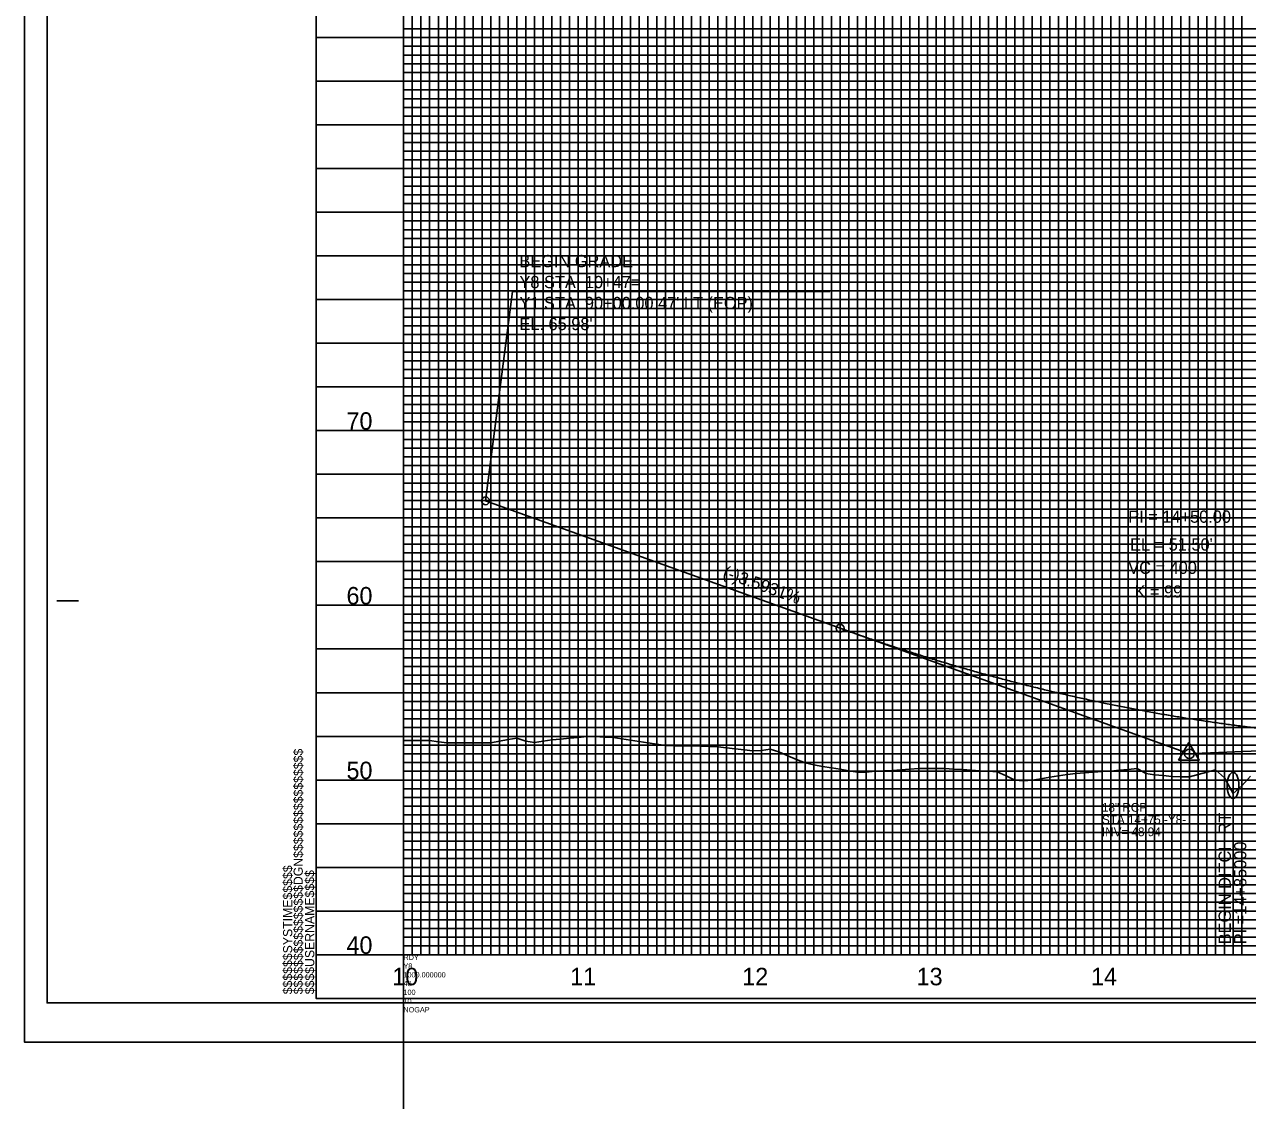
# Model space of a CAD drawing. Extents: x 2345490 to 2436403, y 465165 to 573888.
# Drawn here: x 2381550 to 2382250, y 540941 to 541557 of the extents above; entities that cross this region are included whole.
import ezdxf

# ---------------------------------------------------------------- set-up
doc = ezdxf.new("R2010")
doc.units = 0
for name, color, linetype in [('Old_Level_1', 7, 'Continuous'), ('Old_Level_18', 7, 'Continuous'), ('Old_Level_2', 7, 'Continuous'), ('Old_Level_3', 7, 'Continuous'), ('Old_Level_40', 7, 'Continuous'), ('Old_Level_41', 7, 'Continuous'), ('Old_Level_42', 7, 'Continuous'), ('Old_Level_43', 7, 'Continuous'), ('Old_Level_50', 7, 'Continuous'), ('Old_Level_51', 7, 'Continuous'), ('Old_Level_52', 7, 'Continuous'), ('Old_Level_57', 7, 'Continuous'), ('Old_Level_62', 7, 'Continuous'), ('Old_Level_63', 7, 'Continuous')]:
    doc.layers.add(name, color=color, linetype=linetype)

msp = doc.modelspace()

# ---------------------------------------------------------------- linework, layer by layer
at = {"layer": 'Old_Level_1'}
msp.add_lwpolyline([(2381766.7988, 541147.09971), (2381771.7988, 541147.12776), (2381776.7988, 541147.15582), (2381781.7988, 541147.05916), (2381786.7988, 541146.43962), (2381791.7988, 541145.82008), (2381796.7988, 541145.76026), (2381801.7988, 541145.74909), (2381806.7988, 541145.74888), (2381811.7988, 541145.74867), (2381816.7988, 541145.7564), (2381821.7988, 541146.73855), (2381826.7988, 541147.7207), (2381831.7988, 541148.43408), (2381836.7988, 541146.68221), (2381841.7988, 541146.06477), (2381846.7988, 541146.74494), (2381851.7988, 541147.4251), (2381856.7988, 541147.93955), (2381861.7988, 541148.40116), (2381866.7988, 541148.86278), (2381871.7988, 541149.32439), (2381876.7988, 541149.33774), (2381881.7988, 541149.10718), (2381886.7988, 541148.86378), (2381891.7988, 541148.10168), (2381896.7988, 541147.3368), (2381901.7988, 541146.57024), (2381906.7988, 541145.80368), (2381911.7988, 541145.03712), (2381916.7988, 541144.27056), (2381921.7988, 541144.11186), (2381926.7988, 541144.08827), (2381931.7988, 541144.06468), (2381936.7988, 541143.94721), (2381941.7988, 541143.75553), (2381946.7988, 541143.56386), (2381951.7988, 541142.98135), (2381956.7988, 541142.36738), (2381961.7988, 541141.75342), (2381966.7988, 541141.13946), (2381971.7988, 541141.35941), (2381976.7988, 541142.11703), (2381981.7988, 541140.57211), (2381986.7988, 541138.39722), (2381991.7988, 541136.22234), (2381996.7988, 541134.34371), (2382001.7988, 541133.10955), (2382006.7988, 541132.33448), (2382011.7988, 541131.49481), (2382016.7988, 541130.65514), (2382021.7988, 541129.81547), (2382026.7988, 541128.97579), (2382031.7988, 541129.09023), (2382036.7988, 541129.54908), (2382041.7988, 541129.71504), (2382046.7988, 541130.03575), (2382051.7988, 541130.36166), (2382056.7988, 541130.68756), (2382061.7988, 541131.01346), (2382066.7988, 541131.10142), (2382071.7988, 541131.13462), (2382076.7988, 541131.09854), (2382081.7988, 541130.77957), (2382086.7988, 541130.4606), (2382091.7988, 541130.14163), (2382096.7988, 541129.82266), (2382101.7988, 541129.50369), (2382106.7988, 541129.18472), (2382111.7988, 541126.85885), (2382116.7988, 541124.48942), (2382121.7988, 541124.04457), (2382126.7988, 541124.36619), (2382131.7988, 541125.21063), (2382136.7988, 541126.05507), (2382141.7988, 541126.89951), (2382146.7988, 541127.74395), (2382151.7988, 541128.24364), (2382156.7988, 541128.66871), (2382161.7988, 541129.09378), (2382166.7988, 541129.47018), (2382171.7988, 541129.6202), (2382176.7988, 541130.1072), (2382181.7988, 541130.5942), (2382186.7988, 541131.0812), (2382191.7988, 541128.21562), (2382196.7988, 541127.45313), (2382201.7988, 541126.99681), (2382206.7988, 541126.53496), (2382211.7988, 541126.42119), (2382216.7988, 541126.39276), (2382221.7988, 541127.67189), (2382226.7988, 541129.02918), (2382231.7988, 541130.39059), (2382236.7988, 541125.79404), (2382241.7988, 541116.78759), (2382246.7988, 541121.15048), (2382251.7988, 541126.74425)], dxfattribs=at)
at = {"layer": 'Old_Level_18'}
msp.add_line((2381716.79875, 540999.5045), (2381716.79875, 540999.5045), dxfattribs=at)
msp.add_line((2381716.79875, 540999.5045), (2381716.79875, 540999.5045), dxfattribs=at)
msp.add_lwpolyline([(2383216.79875, 542049.5045), (2381716.79875, 542049.5045), (2381716.79875, 540999.5045), (2383216.79875, 540999.5045)], close=True, dxfattribs=at)
at = {"layer": 'Old_Level_2'}
for p, q in [((2381829.2685, 541404.188), (2381813.799, 541284.3045)), ((2382010.9785, 541404.188), (2381829.2685, 541404.188)), ((2381813.7988, 541284.30461), (2382016.7988, 541211.3656)), ((2382016.7988, 541211.3656), (2382214.21079, 541140.43439)), ((2382416.7988, 541148.07593), (2382219.54628, 541139.62225))]:
    msp.add_line(p, q, dxfattribs=at)
msp.add_lwpolyline([(2382210.62729, 541135.81562), (2382222.36979, 541135.81562), (2382216.49879, 541145.94137)], close=True, dxfattribs=at)
for centre, radius in [((2381813.7988, 541284.30461), 2.25), ((2382016.7988, 541211.3656), 2.25), ((2382216.7988, 541139.5045), 2.75)]:
    msp.add_circle(centre, radius, dxfattribs=at)
msp.add_spline([(2382016.7988, 541211.3656), (2382024.7988, 541208.52332), (2382032.7988, 541205.7454), (2382040.7988, 541203.03182), (2382048.7988, 541200.38259), (2382056.7988, 541197.7977), (2382064.7988, 541195.27716), (2382072.7988, 541192.82097), (2382080.7988, 541190.42912), (2382088.7988, 541188.10162), (2382096.7988, 541185.83846), (2382104.7988, 541183.63965), (2382112.7988, 541181.50518), (2382120.7988, 541179.43506), (2382128.7988, 541177.42929), (2382136.7988, 541175.48787), (2382144.7988, 541173.61078), (2382152.7988, 541171.79805), (2382160.7988, 541170.04966), (2382168.7988, 541168.36562), (2382176.7988, 541166.74592), (2382184.7988, 541165.19057), (2382192.7988, 541163.69957), (2382200.7988, 541162.27291), (2382208.7988, 541160.9106), (2382216.7988, 541159.61263), (2382224.7988, 541158.37901), (2382232.7988, 541157.20974), (2382240.7988, 541156.10481), (2382248.7988, 541155.06423), (2382256.7988, 541154.08799), (2382264.7988, 541153.1761), (2382272.7988, 541152.32856), (2382280.7988, 541151.54536), (2382288.7988, 541150.8265), (2382296.7988, 541150.172), (2382304.7988, 541149.58184), (2382312.7988, 541149.05602), (2382320.7988, 541148.59456), (2382328.7988, 541148.19743), (2382336.7988, 541147.86466), (2382344.7988, 541147.59623), (2382352.7988, 541147.39214), (2382360.7988, 541147.25241), (2382368.7988, 541147.17701), (2382376.7988, 541147.16597), (2382384.7988, 541147.21927), (2382392.7988, 541147.33691), (2382400.7988, 541147.51891), (2382408.7988, 541147.76524), (2382416.7988, 541148.07593)], degree=3, dxfattribs=at)
at = {"layer": 'Old_Level_3'}
msp.add_ellipse((2382241.79902, 541121.4045), major_axis=(0, -7.5), ratio=0.448411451, dxfattribs=at)
at = {"layer": 'Old_Level_40'}
msp.add_line((2381716.79875, 540999.5045), (2381716.79875, 540999.5045), dxfattribs=at)
msp.add_line((2381716.79875, 540999.5045), (2381716.79875, 540999.5045), dxfattribs=at)
msp.add_line((2381716.79875, 540999.5045), (2381716.79875, 540999.5045), dxfattribs=at)
msp.add_line((2381716.79875, 540999.5045), (2381716.79875, 540999.5045), dxfattribs=at)
at = {"layer": 'Old_Level_41'}
for p, q in [((2381568.29875, 541227.0045), (2381580.79875, 541227.0045)), ((2383216.79875, 541024.5045), (2381716.79875, 541024.5045))]:
    msp.add_line(p, q, dxfattribs=at)
for points in [[(2381716.79875, 542049.5045), (2381766.79875, 542049.5045), (2381766.79875, 541024.5045), (2381816.79875, 541024.5045), (2381816.79875, 542049.5045), (2381866.79875, 542049.5045), (2381866.79875, 541024.5045), (2381916.79875, 541024.5045), (2381916.79875, 542049.5045), (2381966.79875, 542049.5045), (2381966.79875, 541024.5045), (2382016.79875, 541024.5045), (2382016.79875, 542049.5045), (2382066.79875, 542049.5045), (2382066.79875, 541024.5045), (2382116.79875, 541024.5045), (2382116.79875, 542049.5045), (2382166.79875, 542049.5045), (2382166.79875, 541024.5045), (2382216.79875, 541024.5045), (2382216.79875, 542049.5045), (2382266.79875, 542049.5045)], [(2381791.79875, 541024.5045), (2381791.79875, 542049.5045), (2381841.79875, 542049.5045), (2381841.79875, 541024.5045), (2381891.79875, 541024.5045), (2381891.79875, 542049.5045), (2381941.79875, 542049.5045), (2381941.79875, 541024.5045), (2381991.79875, 541024.5045), (2381991.79875, 542049.5045), (2382041.79875, 542049.5045), (2382041.79875, 541024.5045), (2382091.79875, 541024.5045), (2382091.79875, 542049.5045), (2382141.79875, 542049.5045), (2382141.79875, 541024.5045), (2382191.79875, 541024.5045), (2382191.79875, 542049.5045), (2382241.79875, 542049.5045), (2382241.79875, 541024.5045), (2382291.79875, 541024.5045)], [(2383216.79875, 541549.5045), (2381716.79875, 541549.5045), (2381716.79875, 541499.5045), (2383216.79875, 541499.5045)], [(2383216.79875, 541449.5045), (2381716.79875, 541449.5045), (2381716.79875, 541399.5045), (2383216.79875, 541399.5045)], [(2383216.79875, 541374.5045), (2381716.79875, 541374.5045), (2381716.79875, 541424.5045), (2383216.79875, 541424.5045)], [(2383216.79875, 541349.5045), (2381716.79875, 541349.5045), (2381716.79875, 541299.5045), (2383216.79875, 541299.5045)], [(2383216.79875, 541274.5045), (2381716.79875, 541274.5045), (2381716.79875, 541324.5045), (2383216.79875, 541324.5045)], [(2383216.79875, 541249.5045), (2381716.79875, 541249.5045), (2381716.79875, 541199.5045), (2383216.79875, 541199.5045)], [(2383216.79875, 541149.5045), (2381716.79875, 541149.5045), (2381716.79875, 541099.5045), (2383216.79875, 541099.5045)], [(2383216.79875, 541074.5045), (2381716.79875, 541074.5045), (2381716.79875, 541124.5045), (2383216.79875, 541124.5045)], [(2383216.79875, 541049.5045), (2381716.79875, 541049.5045)], [(2381754.29875, 540999.5045), (2381754.29875, 540999.5045)]]:
    msp.add_lwpolyline(points, dxfattribs=at)
at = {"layer": 'Old_Level_42'}
for points in [[(2383216.79875, 541474.5045), (2381716.79875, 541474.5045), (2381716.79875, 541524.5045), (2383216.79875, 541524.5045)], [(2383216.79875, 541174.5045), (2381716.79875, 541174.5045), (2381716.79875, 541224.5045), (2383216.79875, 541224.5045)]]:
    msp.add_lwpolyline(points, dxfattribs=at)
at = {"layer": 'Old_Level_43'}
for points in [[(2381771.79875, 542049.5045), (2381771.79875, 541024.5045), (2381776.79875, 541024.5045), (2381776.79875, 542049.5045)], [(2381781.79875, 542049.5045), (2381781.79875, 541024.5045), (2381786.79875, 541024.5045), (2381786.79875, 542049.5045)], [(2381796.79875, 542049.5045), (2381796.79875, 541024.5045), (2381801.79875, 541024.5045), (2381801.79875, 542049.5045)], [(2381806.79875, 542049.5045), (2381806.79875, 541024.5045), (2381811.79875, 541024.5045), (2381811.79875, 542049.5045)], [(2381821.79875, 542049.5045), (2381821.79875, 541024.5045), (2381826.79875, 541024.5045), (2381826.79875, 542049.5045)], [(2381831.79875, 542049.5045), (2381831.79875, 541024.5045), (2381836.79875, 541024.5045), (2381836.79875, 542049.5045)], [(2381846.79875, 542049.5045), (2381846.79875, 541024.5045), (2381851.79875, 541024.5045), (2381851.79875, 542049.5045)], [(2381856.79875, 542049.5045), (2381856.79875, 541024.5045), (2381861.79875, 541024.5045), (2381861.79875, 542049.5045)], [(2381871.79875, 542049.5045), (2381871.79875, 541024.5045), (2381876.79875, 541024.5045), (2381876.79875, 542049.5045)], [(2381881.79875, 542049.5045), (2381881.79875, 541024.5045), (2381886.79875, 541024.5045), (2381886.79875, 542049.5045)], [(2381896.79875, 542049.5045), (2381896.79875, 541024.5045), (2381901.79875, 541024.5045), (2381901.79875, 542049.5045)], [(2381906.79875, 542049.5045), (2381906.79875, 541024.5045), (2381911.79875, 541024.5045), (2381911.79875, 542049.5045)], [(2381921.79875, 542049.5045), (2381921.79875, 541024.5045), (2381926.79875, 541024.5045), (2381926.79875, 542049.5045)], [(2381931.79875, 541024.5045), (2381936.79875, 541024.5045), (2381936.79875, 542049.5045)], [(2381931.79875, 542049.5045), (2381931.79875, 541024.5045)], [(2381946.79875, 542049.5045), (2381946.79875, 541024.5045), (2381951.79875, 541024.5045), (2381951.79875, 542049.5045)], [(2381956.79875, 542049.5045), (2381956.79875, 541024.5045), (2381961.79875, 541024.5045), (2381961.79875, 542049.5045)], [(2381971.79875, 542049.5045), (2381971.79875, 541024.5045), (2381976.79875, 541024.5045), (2381976.79875, 542049.5045)], [(2381981.79875, 542049.5045), (2381981.79875, 541024.5045), (2381986.79875, 541024.5045), (2381986.79875, 542049.5045)], [(2381996.79875, 542049.5045), (2381996.79875, 541024.5045), (2382001.79875, 541024.5045), (2382001.79875, 542049.5045)], [(2382006.79875, 542049.5045), (2382006.79875, 541024.5045), (2382011.79875, 541024.5045), (2382011.79875, 542049.5045)], [(2382021.79875, 542049.5045), (2382021.79875, 541024.5045), (2382026.79875, 541024.5045), (2382026.79875, 542049.5045)], [(2382031.79875, 542049.5045), (2382031.79875, 541024.5045), (2382036.79875, 541024.5045), (2382036.79875, 542049.5045)], [(2382046.79875, 542049.5045), (2382046.79875, 541024.5045), (2382051.79875, 541024.5045), (2382051.79875, 542049.5045)], [(2382056.79875, 542049.5045), (2382056.79875, 541024.5045), (2382061.79875, 541024.5045), (2382061.79875, 542049.5045)], [(2382071.79875, 542049.5045), (2382071.79875, 541024.5045), (2382076.79875, 541024.5045), (2382076.79875, 542049.5045)], [(2382081.79875, 542049.5045), (2382081.79875, 541024.5045), (2382086.79875, 541024.5045), (2382086.79875, 542049.5045)], [(2382096.79875, 542049.5045), (2382096.79875, 541024.5045), (2382111.79875, 541024.5045), (2382111.79875, 542049.5045)], [(2382101.79875, 542049.5045), (2382101.79875, 541024.5045), (2382106.79875, 541024.5045), (2382106.79875, 542049.5045)], [(2382101.79875, 542048.9045), (2382101.79875, 541024.5045), (2382106.79875, 541024.5045), (2382106.79875, 542048.9045)], [(2382121.79875, 542049.5045), (2382121.79875, 541024.5045), (2382126.79875, 541024.5045), (2382126.79875, 542049.5045)], [(2382131.79875, 542049.5045), (2382131.79875, 541024.5045), (2382136.79875, 541024.5045), (2382136.79875, 542049.5045)], [(2382146.79875, 542049.5045), (2382146.79875, 541024.5045), (2382151.79875, 541024.5045), (2382151.79875, 542049.5045)], [(2382156.79875, 542049.5045), (2382156.79875, 541024.5045), (2382161.79875, 541024.5045), (2382161.79875, 542049.5045)], [(2382171.79875, 542049.5045), (2382171.79875, 541024.5045), (2382176.79875, 541024.5045), (2382176.79875, 542049.5045)], [(2382181.79875, 542049.5045), (2382181.79875, 541024.5045), (2382186.79875, 541024.5045), (2382186.79875, 542049.5045)], [(2382196.79875, 542049.5045), (2382196.79875, 541024.5045), (2382201.79875, 541024.5045), (2382201.79875, 542049.5045)], [(2382206.79875, 542049.5045), (2382206.79875, 541024.5045), (2382211.79875, 541024.5045), (2382211.79875, 542049.5045)], [(2382221.79875, 542049.5045), (2382221.79875, 541024.5045), (2382226.79875, 541024.5045), (2382226.79875, 542049.5045)], [(2382231.79875, 542049.5045), (2382231.79875, 541024.5045), (2382236.79875, 541024.5045), (2382236.79875, 542049.5045)], [(2382246.79875, 542049.5045), (2382246.79875, 541024.5045)], [(2383166.79875, 541554.5045), (2381766.79875, 541554.5045), (2381766.79875, 541544.5045), (2383166.79875, 541544.5045)], [(2383166.79875, 541539.5045), (2381766.79875, 541539.5045), (2381766.79875, 541534.5045), (2383166.79875, 541534.5045)], [(2383166.79875, 541529.5045), (2381766.79875, 541529.5045)], [(2381766.79875, 541519.5045), (2383166.79875, 541519.5045)], [(2383166.79875, 541514.5045), (2381766.79875, 541514.5045), (2381766.79875, 541509.5045), (2383166.79875, 541509.5045)], [(2383166.79875, 541504.5045), (2381766.79875, 541504.5045), (2381766.79875, 541494.5045), (2383166.79875, 541494.5045)], [(2383166.79875, 541489.5045), (2381766.79875, 541489.5045), (2381766.79875, 541484.5045), (2383166.79875, 541484.5045)], [(2383166.79875, 541479.5045), (2381766.79875, 541479.5045), (2381766.79875, 541469.5045), (2383166.79875, 541469.5045)], [(2383166.79875, 541464.5045), (2381766.79875, 541464.5045), (2381766.79875, 541459.5045), (2383166.79875, 541459.5045)], [(2383166.79875, 541454.5045), (2381766.79875, 541454.5045), (2381766.79875, 541444.5045), (2383166.79875, 541444.5045)], [(2383166.79875, 541439.5045), (2381766.79875, 541439.5045), (2381766.79875, 541434.5045), (2383166.79875, 541434.5045)], [(2383166.79875, 541429.5045), (2381766.79875, 541429.5045), (2381766.79875, 541419.5045), (2383166.79875, 541419.5045)], [(2383166.79875, 541414.5045), (2381766.79875, 541414.5045), (2381766.79875, 541409.5045), (2383166.79875, 541409.5045)], [(2383166.79875, 541404.5045), (2381766.79875, 541404.5045), (2381766.79875, 541394.5045), (2383166.79875, 541394.5045)], [(2383166.79875, 541389.5045), (2381766.79875, 541389.5045), (2381766.79875, 541384.5045), (2383166.79875, 541384.5045)], [(2383166.79875, 541379.5045), (2381766.79875, 541379.5045), (2381766.79875, 541369.5045), (2383166.79875, 541369.5045)], [(2383166.79875, 541364.5045), (2381766.79875, 541364.5045), (2381766.79875, 541359.5045), (2383166.79875, 541359.5045)], [(2383166.79875, 541354.5045), (2381766.79875, 541354.5045), (2381766.79875, 541344.5045), (2383166.79875, 541344.5045)], [(2383166.79875, 541339.5045), (2381766.79875, 541339.5045), (2381766.79875, 541334.5045), (2383166.79875, 541334.5045)], [(2383166.79875, 541329.5045), (2381766.79875, 541329.5045), (2381766.79875, 541319.5045), (2383166.79875, 541319.5045)], [(2383166.79875, 541314.5045), (2381766.79875, 541314.5045), (2381766.79875, 541309.5045), (2383166.79875, 541309.5045)], [(2383166.79875, 541304.5045), (2381766.79875, 541304.5045), (2381766.79875, 541294.5045), (2383166.79875, 541294.5045)], [(2383166.79875, 541289.5045), (2381766.79875, 541289.5045), (2381766.79875, 541284.5045), (2383166.79875, 541284.5045)], [(2383166.79875, 541279.5045), (2381766.79875, 541279.5045), (2381766.79875, 541269.5045), (2383166.79875, 541269.5045)], [(2383166.79875, 541264.5045), (2381766.79875, 541264.5045), (2381766.79875, 541259.5045), (2383166.79875, 541259.5045)], [(2383166.79875, 541254.5045), (2381766.79875, 541254.5045), (2381766.79875, 541244.5045), (2383166.79875, 541244.5045)], [(2383166.79875, 541239.5045), (2381766.79875, 541239.5045), (2381766.79875, 541234.5045), (2383166.79875, 541234.5045)], [(2383166.79875, 541229.5045), (2381766.79875, 541229.5045)], [(2381766.79875, 541219.5045), (2383166.79875, 541219.5045)], [(2383166.79875, 541214.5045), (2381766.79875, 541214.5045), (2381766.79875, 541209.5045), (2383166.79875, 541209.5045)], [(2383166.79875, 541204.5045), (2381766.79875, 541204.5045)], [(2381766.79875, 541194.5045), (2383166.79875, 541194.5045)], [(2383166.79875, 541189.5045), (2381766.79875, 541189.5045), (2381766.79875, 541184.5045), (2383166.79875, 541184.5045)], [(2383166.79875, 541179.5045), (2381766.79875, 541179.5045), (2381766.79875, 541169.5045), (2383166.79875, 541169.5045)], [(2383166.79875, 541164.5045), (2381766.79875, 541164.5045), (2381766.79875, 541159.5045), (2383166.79875, 541159.5045)], [(2383166.79875, 541154.5045), (2381766.79875, 541154.5045), (2381766.79875, 541144.5045), (2383166.79875, 541144.5045)], [(2383166.79875, 541139.5045), (2381766.79875, 541139.5045), (2381766.79875, 541134.5045), (2383166.79875, 541134.5045)], [(2383166.79875, 541129.5045), (2381766.79875, 541129.5045), (2381766.79875, 541119.5045), (2383166.79875, 541119.5045)], [(2383166.79875, 541114.5045), (2381766.79875, 541114.5045), (2381766.79875, 541109.5045), (2383166.79875, 541109.5045)], [(2383166.79875, 541104.5045), (2381766.79875, 541104.5045), (2381766.79875, 541094.5045), (2383166.79875, 541094.5045)], [(2383166.79875, 541089.5045), (2381766.79875, 541089.5045), (2381766.79875, 541084.5045), (2383166.79875, 541084.5045)], [(2383166.79875, 541079.5045), (2381766.79875, 541079.5045), (2381766.79875, 541069.5045), (2383166.79875, 541069.5045)], [(2383166.79875, 541064.5045), (2381766.79875, 541064.5045), (2381766.79875, 541059.5045), (2383166.79875, 541059.5045)], [(2383166.79875, 541054.5045), (2381766.79875, 541054.5045), (2381766.79875, 541044.5045), (2383166.79875, 541044.5045)], [(2383166.79875, 541039.5045), (2381766.79875, 541039.5045), (2381766.79875, 541034.5045), (2383166.79875, 541034.5045)], [(2383166.79875, 541029.5045), (2381766.79875, 541029.5045)]]:
    msp.add_lwpolyline(points, dxfattribs=at)
at = {"layer": 'Old_Level_50'}
msp.add_line((2381549.79875, 540974.5045), (2381549.79875, 540974.5045), dxfattribs=at)
msp.add_lwpolyline([(2383229.29875, 542052.0545), (2381562.79875, 542052.0545), (2381562.79875, 540996.9545), (2383229.29875, 540996.9545)], close=True, dxfattribs=at)
at = {"layer": 'Old_Level_51'}
msp.add_lwpolyline([(2383233.79875, 542074.5045), (2381549.79875, 542074.5045), (2381549.79875, 540974.5045), (2383233.79875, 540974.5045)], close=True, dxfattribs=at)
at = {"layer": 'Old_Level_52'}
msp.add_line((2381562.79875, 540996.9545), (2381562.79875, 540996.9545), dxfattribs=at)
at = {"layer": 'Old_Level_57'}
for p, q in [((2381716.79925, 541374.50475), (2382666.79875, 541374.50475)), ((2381766.79875, 541024.50475), (2381766.79875, 541374.50475)), ((2381866.79875, 541024.50475), (2381866.79875, 541374.50475)), ((2381966.79875, 541024.50475), (2381966.79875, 541374.50475)), ((2382066.79875, 541024.50475), (2382066.79875, 541374.50475)), ((2382166.79875, 541024.50475), (2382166.79875, 541374.50475)), ((2382166.79875, 541024.60475), (2382166.79875, 541374.50475)), ((2381716.79925, 541324.50475), (2382666.79875, 541324.50475)), ((2381716.79925, 541274.50475), (2382666.79875, 541274.50475)), ((2381716.79925, 541224.50475), (2382666.79875, 541224.50475)), ((2381716.79925, 541174.50475), (2382666.79875, 541174.50475)), ((2381716.79925, 541124.50475), (2382666.79875, 541124.50475)), ((2381716.799, 541074.50475), (2382666.79875, 541074.50475)), ((2381716.79925, 541024.50475), (2382666.79875, 541024.50475))]:
    msp.add_line(p, q, dxfattribs=at)
at = {"layer": 'Old_Level_63'}
for q in [(2381766.79875, 543524.5045), (2382590.12, 541024.5045), (2381766.79875, 538524.5045)]:
    msp.add_line((2381766.79875, 541024.5045), q, dxfattribs=at)

# ---------------------------------------------------------------- texts
at = {"layer": 'Old_Level_2'}
for s, height, p in [('BEGIN GRADE', 7.0000005, (2381833.21425, 541418.05725)), ('Y8 STA. 10+47=', 7.0000005, (2381833.21425, 541406.057)), ("Y1 STA. 90+00.00 47' LT (EOP)", 7.0000005, (2381833.21425, 541394.057)), ("EL. 65.98' ", 7.0000005, (2381833.21425, 541382.057)), ('PI = 14+50.00', 7.0000005, (2382181.7988, 541271.77285)), ("EL = 51.50'", 7.0000005, (2382182.82086, 541255.8611)), ("VC = 400'", 7.000001, (2382181.7988, 541242.5045)), ('K = 99', 7.000001, (2382185.37602, 541228.90883))]:
    msp.add_text(s, height=height, dxfattribs=at).set_placement(p)
msp.add_text('(-)3.5931%', height=7, rotation=340.23635909, dxfattribs=at).set_placement((2381949.16006, 541240.72727))
at = {"layer": 'Old_Level_3'}
for s, height, p in [('18" RCP', 4.999999, (2382166.74274, 541106.33874)), ('STA 14+75 -Y8-', 4.9999995, (2382166.74274, 541099.33874)), ('INV= 48.94', 4.999999, (2382166.74274, 541092.33874))]:
    msp.add_text(s, height=height, dxfattribs=at).set_placement(p)
for s, p in [('BEGIN DITCH RT', (2382240.52011, 541030.44994)), ('PI =14+85000', (2382249.39402, 541030.44994))]:
    msp.add_text(s, height=7.0000005, rotation=90, dxfattribs=at).set_placement(p)
at = {"layer": 'Old_Level_41'}
for s, p in [('$$$$$$$$$$$$$$$$DGN$$$$$$$$$$$$$$$$', (2381709.14875, 541001.867)), ('$$$$$$SYSTIME$$$$$', (2381703.09875, 541001.867)), ('$$$$USERNAME$$$$', (2381715.72375, 541001.8795))]:
    msp.add_text(s, height=5.25, rotation=90, dxfattribs=at).set_placement(p)
at = {"layer": 'Old_Level_62'}
for s, p in [('70', (2381734.1855, 541325.0045)), ('60', (2381734.1855, 541225.0045)), ('50', (2381734.1855, 541125.0045)), ('40', (2381734.1855, 541025.0045)), ('10', (2381760.3825, 541007.0045)), ('11', (2381862.222, 541007.0045)), ('12', (2381960.77025, 541007.0045)), ('13', (2382060.605, 541007.0045)), ('14', (2382160.4475, 541007.0045))]:
    msp.add_text(s, height=10.000001, dxfattribs=at).set_placement(p)
at = {"layer": 'Old_Level_63'}
for s, p in [('Y8', (2381766.79875, 541016.5045)), ('RDY', (2381766.79875, 541021.5045)), ('1000.000000', (2381766.79875, 541011.5045)), ('40', (2381766.79875, 541006.5045)), ('100', (2381766.79875, 541001.5045)), ('10', (2381766.79875, 540996.5045)), ('NOGAP', (2381766.79875, 540991.5045))]:
    msp.add_text(s, height=3, dxfattribs=at).set_placement(p)

doc.saveas('drawing.dxf')
